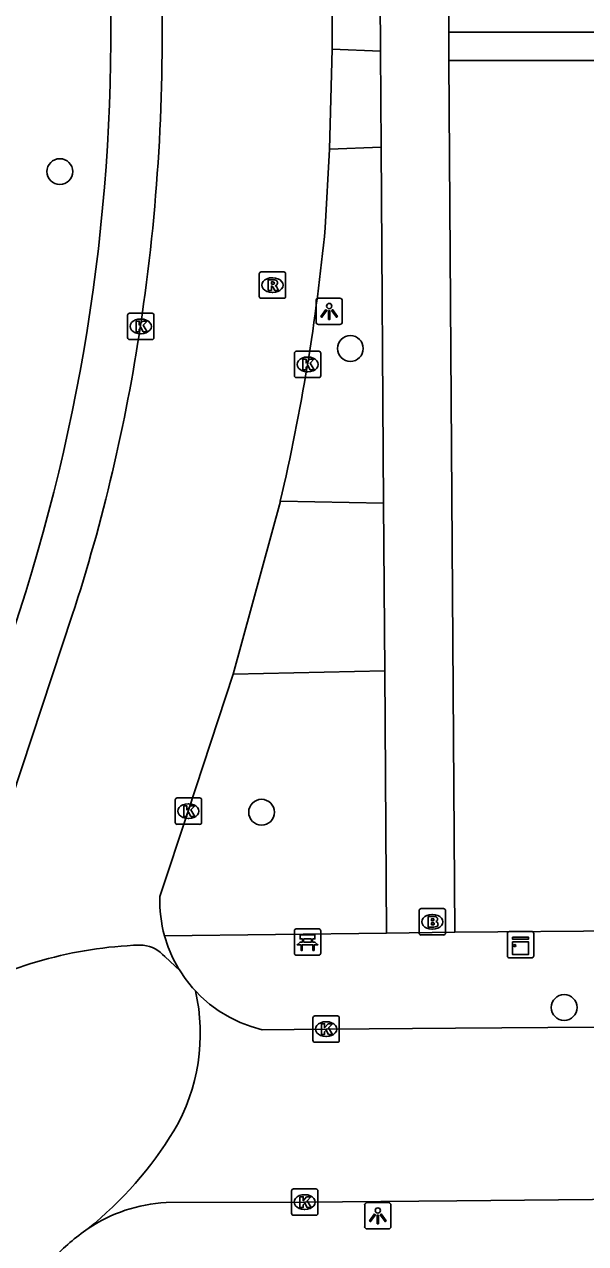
# Model space of a CAD drawing. Extents: x 157321 to 158827, y 386650 to 388532.
# Drawn here: x 157867.05 to 157888.35, y 387594.4 to 387640.63 of the extents above; entities that cross this region are included whole.
import ezdxf

# ---------------------------------------------------------------- set-up
doc = ezdxf.new("R2010")
doc.units = 0
for name, color, linetype in [('IMGEO_Bank', 7, 'Continuous'), ('IMGEO_Boom', 7, 'Continuous'), ('IMGEO_Brandkraan', 7, 'Continuous'), ('IMGEO_Kast', 7, 'Continuous'), ('IMGEO_Kolk', 7, 'Continuous'), ('IMGEO_Lichtpunt', 7, 'Continuous'), ('IMGEO_Rijbaan_lokaal_gesloten', 7, 'Continuous'), ('IMGEO_Rijbaan_lokaal_open', 7, 'Continuous'), ('IMGEO_Rioolput', 7, 'Continuous'), ('IMGEO_Voetpad_open', 7, 'Continuous')]:
    doc.layers.add(name, color=color, linetype=linetype)

msp = doc.modelspace()

# ---------------------------------------------------------------- linework, layer by layer
at = {"layer": 'IMGEO_Bank'}
for p, q in [((157877.295, 387605.406), (157877.295, 387606.247)), ((157877.295, 387606.247), (157877.295, 387605.406)), ((157877.37, 387606.331), (157878.211, 387606.331)), ((157878.211, 387606.331), (157877.37, 387606.331)), ((157878.295, 387606.256), (157878.295, 387605.415)), ((157878.295, 387605.415), (157878.295, 387606.256)), ((157877.992, 387605.729), (157877.599, 387605.729)), ((157877.604, 387605.837), (157877.604, 387605.943)), ((157877.648, 387605.943), (157877.648, 387605.837)), ((157877.936, 387605.949), (157877.654, 387605.949)), ((157877.654, 387605.831), (157877.936, 387605.831)), ((157877.942, 387605.837), (157877.942, 387605.943)), ((157877.986, 387605.943), (157877.986, 387605.837)), ((157878.22, 387605.331), (157877.379, 387605.331)), ((157877.379, 387605.331), (157878.22, 387605.331))]:
    msp.add_line(p, q, dxfattribs=at)
for points in [[(157877.598, 387605.949), (157877.512, 387605.949), (157877.512, 387606.11), (157878.075, 387606.11), (157878.075, 387605.949), (157877.992, 387605.949)], [(157877.542, 387605.729), (157877.4, 387605.729), (157877.512, 387605.831), (157877.598, 387605.831)], [(157877.592, 387605.722), (157877.592, 387605.515), (157877.549, 387605.515), (157877.549, 387605.722)], [(157877.992, 387605.831), (157878.075, 387605.831), (157878.187, 387605.729), (157878.048, 387605.729)], [(157878.042, 387605.722), (157878.042, 387605.515), (157877.998, 387605.515), (157877.998, 387605.722)]]:
    msp.add_lwpolyline(points, dxfattribs=at)
for centre, radius, start, end in [((157877.373, 387606.253), 0.0779, 92.4484, 184.2845), ((157877.373, 387606.253), 0.0779, 92.4484, 184.2845), ((157878.217, 387606.253), 0.0779, 2.4484, 94.2845), ((157878.217, 387606.253), 0.0779, 2.4484, 94.2845), ((157877.542, 387605.722), 0.00671, 2.8957, 87.1043), ((157877.599, 387605.722), 0.00671, 92.8957, 177.1043), ((157877.597, 387605.942), 0.00671, 2.8957, 87.1043), ((157877.597, 387605.838), 0.00671, 272.8957, 357.1043), ((157877.654, 387605.942), 0.00671, 92.8957, 177.1043), ((157877.654, 387605.838), 0.00671, 182.8957, 267.1043), ((157877.936, 387605.942), 0.00671, 2.8957, 87.1043), ((157877.936, 387605.838), 0.00671, 272.8957, 357.1043), ((157877.993, 387605.942), 0.00671, 92.8957, 177.1043), ((157877.993, 387605.838), 0.00671, 182.8957, 267.1043), ((157877.991, 387605.722), 0.00671, 2.8957, 87.1043), ((157878.048, 387605.722), 0.00671, 92.8957, 177.1043), ((157877.373, 387605.409), 0.0779, 182.4484, 274.2845), ((157877.373, 387605.409), 0.0779, 182.4484, 274.2845), ((157878.217, 387605.409), 0.0779, 272.4484, 4.2845), ((157878.217, 387605.409), 0.0779, 272.4484, 4.2845)]:
    msp.add_arc(centre, radius, start, end, dxfattribs=at)
at = {"layer": 'IMGEO_Boom'}
for centre in [(157868.394, 387635.048), (157879.421, 387628.342), (157876.051, 387610.755), (157887.535, 387603.351)]:
    msp.add_circle(centre, 0.489, dxfattribs=at)
at = {"layer": 'IMGEO_Brandkraan'}
for p, q in [((157882.03, 387606.173), (157882.03, 387607.025)), ((157882.105, 387607.099), (157882.957, 387607.099)), ((157883.031, 387607.025), (157883.031, 387606.173)), ((157882.518, 387606.879), (157882.543, 387606.879)), ((157882.957, 387606.099), (157882.105, 387606.099)), ((157882.541, 387606.319), (157882.516, 387606.319))]:
    msp.add_line(p, q, dxfattribs=at)
for points in [[(157882.03, 387606.173), (157882.03, 387607.025)], [(157882.105, 387607.099), (157882.957, 387607.099)], [(157883.031, 387607.025), (157883.031, 387606.173)], [(157882.378, 387606.799), (157882.378, 387606.399), (157882.591, 387606.399)], [(157882.609, 387606.799), (157882.378, 387606.799)], [(157882.557, 387606.718), (157882.503, 387606.718), (157882.503, 387606.642)], [(157882.503, 387606.642), (157882.556, 387606.642)], [(157882.565, 387606.566), (157882.503, 387606.566), (157882.503, 387606.485)], [(157882.957, 387606.099), (157882.105, 387606.099)], [(157882.503, 387606.485), (157882.565, 387606.485)]]:
    msp.add_lwpolyline(points, dxfattribs=at)
for centre, radius, start, end in [((157882.107, 387607.023), 0.0765, 91.552, 178.448), ((157882.107, 387607.023), 0.0765, 91.552, 178.448), ((157882.955, 387607.023), 0.0765, 1.552, 88.448), ((157882.955, 387607.023), 0.0765, 1.552, 88.448), ((157882.558, 387606.68), 0.0379, 267.8285, 90.9355), ((157882.566, 387606.525), 0.0404, 269.8759, 90.5077), ((157882.613, 387606.654), 0.145, 59.4692, 91.5367), ((157882.638, 387606.701), 0.0922, 285.5137, 58.1501), ((157882.643, 387606.509), 0.105, 301.3115, 78.989), ((157882.107, 387606.175), 0.0765, 181.552, 268.448), ((157882.107, 387606.175), 0.0765, 181.552, 268.448), ((157882.597, 387606.65), 0.251, 268.6676, 293.5347), ((157882.955, 387606.175), 0.0765, 271.552, 358.448), ((157882.955, 387606.175), 0.0765, 271.552, 358.448)]:
    msp.add_arc(centre, radius, start, end, dxfattribs=at)
for centre, major_axis, ratio, start_param, end_param in [((157882.517, 387606.599), (-0.387, 0.002), 0.722429, 4.712389, 7.853982), ((157882.542, 387606.599), (-0.39, 0.002), 0.717154, 1.570796, 4.712389)]:
    msp.add_ellipse(centre, major_axis=major_axis, ratio=ratio, start_param=start_param, end_param=end_param, dxfattribs=at)
at = {"layer": 'IMGEO_Kast'}
for p, q in [((157885.38, 387605.306), (157885.38, 387606.147)), ((157885.38, 387606.147), (157885.38, 387605.306)), ((157885.455, 387606.231), (157886.296, 387606.231)), ((157886.296, 387606.231), (157885.455, 387606.231)), ((157886.38, 387606.156), (157886.38, 387605.315)), ((157886.38, 387605.315), (157886.38, 387606.156)), ((157886.305, 387605.231), (157885.464, 387605.231)), ((157885.464, 387605.231), (157886.305, 387605.231))]:
    msp.add_line(p, q, dxfattribs=at)
for points in [[(157885.575, 387606.021), (157886.175, 387606.021), (157886.175, 387605.936), (157885.575, 387605.936), (157885.575, 387606.021)], [(157885.575, 387605.846), (157886.175, 387605.846), (157886.175, 387605.357), (157885.575, 387605.357), (157885.575, 387605.846)]]:
    msp.add_lwpolyline(points, dxfattribs=at)
msp.add_circle((157885.659, 387605.695), 0.0377, dxfattribs=at)
for centre, start, end in [((157885.458, 387606.153), 92.4484, 184.2845), ((157885.458, 387606.153), 92.4484, 184.2845), ((157886.302, 387606.153), 2.4484, 94.2845), ((157886.302, 387606.153), 2.4484, 94.2845), ((157885.458, 387605.309), 182.4484, 274.2845), ((157885.458, 387605.309), 182.4484, 274.2845), ((157886.302, 387605.309), 272.4484, 4.2845), ((157886.302, 387605.309), 272.4484, 4.2845)]:
    msp.add_arc(centre, 0.0779, start, end, dxfattribs=at)
at = {"layer": 'IMGEO_Kolk'}
for p, q in [((157871.041, 387629.679), (157871.893, 387629.679)), ((157870.966, 387628.753), (157870.966, 387629.605)), ((157871.454, 387629.459), (157871.479, 387629.459)), ((157871.967, 387629.605), (157871.967, 387628.753)), ((157871.477, 387628.899), (157871.452, 387628.899)), ((157871.893, 387628.679), (157871.041, 387628.679)), ((157877.298, 387627.311), (157877.298, 387628.163)), ((157877.373, 387628.237), (157878.225, 387628.237)), ((157877.786, 387628.017), (157877.811, 387628.017)), ((157878.299, 387628.163), (157878.299, 387627.311)), ((157877.809, 387627.457), (157877.784, 387627.457)), ((157878.225, 387627.237), (157877.373, 387627.237)), ((157872.774, 387610.37), (157872.774, 387611.222)), ((157872.849, 387611.296), (157873.701, 387611.296)), ((157873.775, 387611.222), (157873.775, 387610.37)), ((157873.262, 387611.076), (157873.287, 387611.076)), ((157873.701, 387610.296), (157872.849, 387610.296)), ((157873.285, 387610.516), (157873.26, 387610.516)), ((157878, 387602.105), (157878, 387602.957)), ((157878.075, 387603.031), (157878.927, 387603.031)), ((157879.001, 387602.957), (157879.001, 387602.105)), ((157878.488, 387602.811), (157878.513, 387602.811)), ((157878.927, 387602.031), (157878.075, 387602.031)), ((157878.511, 387602.251), (157878.486, 387602.251)), ((157877.187, 387595.545), (157877.187, 387596.397)), ((157877.262, 387596.471), (157878.114, 387596.471)), ((157878.188, 387596.397), (157878.188, 387595.545)), ((157877.675, 387596.251), (157877.7, 387596.251)), ((157878.114, 387595.471), (157877.262, 387595.471)), ((157877.698, 387595.691), (157877.673, 387595.691))]:
    msp.add_line(p, q, dxfattribs=at)
for points in [[(157871.041, 387629.679), (157871.893, 387629.679)], [(157870.966, 387628.753), (157870.966, 387629.605)], [(157871.287, 387629.379), (157871.41, 387629.379), (157871.41, 387629.228), (157871.54, 387629.379), (157871.704, 387629.379), (157871.558, 387629.228), (157871.711, 387628.979), (157871.559, 387628.979), (157871.474, 387629.143), (157871.41, 387629.076), (157871.41, 387628.979), (157871.287, 387628.979), (157871.287, 387629.379)], [(157871.967, 387629.605), (157871.967, 387628.753)], [(157871.893, 387628.679), (157871.041, 387628.679)], [(157877.298, 387627.311), (157877.298, 387628.163)], [(157877.373, 387628.237), (157878.225, 387628.237)], [(157877.619, 387627.937), (157877.742, 387627.937), (157877.742, 387627.786), (157877.872, 387627.937), (157878.036, 387627.937), (157877.89, 387627.786), (157878.043, 387627.537), (157877.891, 387627.537), (157877.806, 387627.701), (157877.742, 387627.634), (157877.742, 387627.537), (157877.619, 387627.537), (157877.619, 387627.937)], [(157878.299, 387628.163), (157878.299, 387627.311)], [(157878.225, 387627.237), (157877.373, 387627.237)], [(157872.774, 387610.37), (157872.774, 387611.222)], [(157872.849, 387611.296), (157873.701, 387611.296)], [(157873.775, 387611.222), (157873.775, 387610.37)], [(157873.095, 387610.996), (157873.218, 387610.996), (157873.218, 387610.845), (157873.348, 387610.996), (157873.512, 387610.996), (157873.366, 387610.845), (157873.519, 387610.596), (157873.367, 387610.596), (157873.282, 387610.76), (157873.218, 387610.693), (157873.218, 387610.596), (157873.095, 387610.596), (157873.095, 387610.996)], [(157873.701, 387610.296), (157872.849, 387610.296)], [(157878, 387602.105), (157878, 387602.957)], [(157878.075, 387603.031), (157878.927, 387603.031)], [(157879.001, 387602.957), (157879.001, 387602.105)], [(157878.321, 387602.731), (157878.444, 387602.731), (157878.444, 387602.58), (157878.574, 387602.731), (157878.738, 387602.731), (157878.592, 387602.58), (157878.745, 387602.331), (157878.593, 387602.331), (157878.508, 387602.495), (157878.444, 387602.428), (157878.444, 387602.331), (157878.321, 387602.331), (157878.321, 387602.731)], [(157878.927, 387602.031), (157878.075, 387602.031)], [(157877.187, 387595.545), (157877.187, 387596.397)], [(157877.262, 387596.471), (157878.114, 387596.471)], [(157878.188, 387596.397), (157878.188, 387595.545)], [(157877.508, 387596.171), (157877.631, 387596.171), (157877.631, 387596.02), (157877.761, 387596.171), (157877.925, 387596.171), (157877.779, 387596.02), (157877.932, 387595.771), (157877.78, 387595.771), (157877.695, 387595.935), (157877.631, 387595.868), (157877.631, 387595.771), (157877.508, 387595.771), (157877.508, 387596.171)], [(157878.114, 387595.471), (157877.262, 387595.471)]]:
    msp.add_lwpolyline(points, dxfattribs=at)
for centre, start, end in [((157871.043, 387629.603), 91.552, 178.448), ((157871.043, 387629.603), 91.552, 178.448), ((157871.891, 387629.603), 1.552, 88.448), ((157871.891, 387629.603), 1.552, 88.448), ((157871.043, 387628.755), 181.552, 268.448), ((157871.043, 387628.755), 181.552, 268.448), ((157871.891, 387628.755), 271.552, 358.448), ((157871.891, 387628.755), 271.552, 358.448), ((157877.375, 387628.161), 91.552, 178.448), ((157877.375, 387628.161), 91.552, 178.448), ((157878.223, 387628.161), 1.552, 88.448), ((157878.223, 387628.161), 1.552, 88.448), ((157877.375, 387627.313), 181.552, 268.448), ((157877.375, 387627.313), 181.552, 268.448), ((157878.223, 387627.313), 271.552, 358.448), ((157878.223, 387627.313), 271.552, 358.448), ((157872.851, 387611.22), 91.552, 178.448), ((157872.851, 387611.22), 91.552, 178.448), ((157873.699, 387611.22), 1.552, 88.448), ((157873.699, 387611.22), 1.552, 88.448), ((157872.851, 387610.372), 181.552, 268.448), ((157872.851, 387610.372), 181.552, 268.448), ((157873.699, 387610.372), 271.552, 358.448), ((157873.699, 387610.372), 271.552, 358.448), ((157878.077, 387602.955), 91.552, 178.448), ((157878.077, 387602.955), 91.552, 178.448), ((157878.925, 387602.955), 1.552, 88.448), ((157878.925, 387602.955), 1.552, 88.448), ((157878.077, 387602.107), 181.552, 268.448), ((157878.077, 387602.107), 181.552, 268.448), ((157878.925, 387602.107), 271.552, 358.448), ((157878.925, 387602.107), 271.552, 358.448), ((157877.264, 387596.395), 91.552, 178.448), ((157877.264, 387596.395), 91.552, 178.448), ((157878.112, 387596.395), 1.552, 88.448), ((157878.112, 387596.395), 1.552, 88.448), ((157877.264, 387595.547), 181.552, 268.448), ((157877.264, 387595.547), 181.552, 268.448), ((157878.112, 387595.547), 271.552, 358.448), ((157878.112, 387595.547), 271.552, 358.448)]:
    msp.add_arc(centre, 0.0765, start, end, dxfattribs=at)
for centre, major_axis, ratio, start_param, end_param in [((157871.453, 387629.179), (-0.387, 0.002), 0.722429, 4.712389, 7.853982), ((157871.478, 387629.179), (-0.39, 0.002), 0.717154, 1.570796, 4.712389), ((157877.785, 387627.737), (-0.387, 0.002), 0.722429, 4.712389, 7.853982), ((157877.81, 387627.737), (-0.39, 0.002), 0.717154, 1.570796, 4.712389), ((157873.261, 387610.796), (-0.387, 0.002), 0.722429, 4.712389, 7.853982), ((157873.286, 387610.796), (-0.39, 0.002), 0.717154, 1.570796, 4.712389), ((157878.487, 387602.531), (-0.387, 0.002), 0.722429, 4.712389, 7.853982), ((157878.512, 387602.531), (-0.39, 0.002), 0.717154, 1.570796, 4.712389), ((157877.674, 387595.971), (-0.387, 0.002), 0.722429, 4.712389, 7.853982), ((157877.699, 387595.971), (-0.39, 0.002), 0.717154, 1.570796, 4.712389)]:
    msp.add_ellipse(centre, major_axis=major_axis, ratio=ratio, start_param=start_param, end_param=end_param, dxfattribs=at)
at = {"layer": 'IMGEO_Lichtpunt'}
for p, q in [((157878.119, 387630.152), (157878.119, 387629.345)), ((157878.119, 387630.152), (157878.119, 387629.345)), ((157879.021, 387630.247), (157878.213, 387630.247)), ((157879.021, 387630.247), (157878.213, 387630.247)), ((157879.115, 387629.345), (157879.115, 387630.152)), ((157879.115, 387629.345), (157879.115, 387630.152)), ((157878.213, 387629.251), (157879.021, 387629.251)), ((157878.213, 387629.251), (157879.021, 387629.251)), ((157880.866, 387595.951), (157880.058, 387595.951)), ((157880.866, 387595.951), (157880.058, 387595.951)), ((157879.964, 387595.856), (157879.964, 387595.049)), ((157879.964, 387595.856), (157879.964, 387595.049)), ((157880.96, 387595.049), (157880.96, 387595.856)), ((157880.96, 387595.049), (157880.96, 387595.856)), ((157880.058, 387594.955), (157880.866, 387594.955)), ((157880.058, 387594.955), (157880.866, 387594.955))]:
    msp.add_line(p, q, dxfattribs=at)
for points in [[(157878.493, 387629.816), (157878.532, 387629.788), (157878.344, 387629.526), (157878.306, 387629.553), (157878.493, 387629.816)], [(157878.595, 387629.768), (157878.642, 387629.768), (157878.642, 387629.446), (157878.595, 387629.446), (157878.595, 387629.768)], [(157878.705, 387629.788), (157878.743, 387629.815), (157878.93, 387629.553), (157878.891, 387629.525), (157878.705, 387629.788)], [(157880.338, 387595.52), (157880.377, 387595.492), (157880.189, 387595.23), (157880.151, 387595.257), (157880.338, 387595.52)], [(157880.44, 387595.472), (157880.487, 387595.472), (157880.487, 387595.15), (157880.44, 387595.15), (157880.44, 387595.472)], [(157880.55, 387595.492), (157880.588, 387595.519), (157880.775, 387595.257), (157880.736, 387595.229), (157880.55, 387595.492)]]:
    msp.add_lwpolyline(points, dxfattribs=at)
for centre in [(157878.618, 387629.95), (157880.463, 387595.654)]:
    msp.add_circle(centre, 0.0994, dxfattribs=at)
for centre, start, end in [((157878.213, 387630.152), 90, 180), ((157878.213, 387630.152), 90, 180), ((157879.021, 387630.152), 0, 90), ((157879.021, 387630.152), 0, 90), ((157878.213, 387629.345), 180, 270), ((157878.213, 387629.345), 180, 270), ((157879.021, 387629.345), 270, 0), ((157879.021, 387629.345), 270, 360), ((157880.058, 387595.856), 90, 180), ((157880.058, 387595.856), 90, 180), ((157880.866, 387595.856), 0, 90), ((157880.866, 387595.856), 0, 90), ((157880.058, 387595.049), 180, 270), ((157880.058, 387595.049), 180, 270), ((157880.866, 387595.049), 270, 0), ((157880.866, 387595.049), 270, 360)]:
    msp.add_arc(centre, 0.0946, start, end, dxfattribs=at)
at = {"layer": 'IMGEO_Rijbaan_lokaal_gesloten'}
for points in [[(157878.73, 387639.694), (157878.729, 387641.645), (157878.541, 387650.182), (157878.18, 387663.64), (157878.056, 387669.461)], [(157878.634, 387635.904), (157878.73, 387639.694)], [(157878.467, 387632.918), (157878.634, 387635.904)], [(157874.973, 387615.996), (157876.763, 387622.549)], [(157868.867, 387618.222), (157865.015, 387606.61), (157864.311, 387604.24), (157863.967, 387603.73)], [(157872.189, 387607.563), (157873.27, 387610.796), (157874.973, 387615.996)], [(157871.562, 387605.711), (157871.42, 387605.718)], [(157872.959, 387604.736), (157872.9, 387604.825), (157872.687, 387605.221), (157872.51, 387605.635), (157872.37, 387606.063)], [(157872.959, 387604.736), (157872.378, 387605.278)]]:
    msp.add_lwpolyline(points, dxfattribs=at)
for centre, radius, start, end in [((157799.465, 387640.111), 72.811, 351.38879, 1.82136), ((157800.021, 387640.485), 78.81, 346.84506, 354.49025), ((157804.691, 387639.137), 67.498, 341.94915, 351.54191), ((157877.141, 387607.4), 4.955, 178.1111, 195.6497), ((157872.033, 387589.644), 16.086, 92.1833, 118.7778), ((157871.429, 387604.475), 1.243, 40.2277, 83.8681)]:
    msp.add_arc(centre, radius, start, end, dxfattribs=at)
at = {"layer": 'IMGEO_Rijbaan_lokaal_open'}
for points in [[(157873.541, 387603.98), (157873.429, 387604.097), (157873.148, 387604.449), (157872.959, 387604.736)], [(157888.675, 387602.599), (157883.412, 387602.563), (157878.497, 387602.53), (157876.07, 387602.507), (157875.655, 387602.624), (157875.234, 387602.783), (157874.828, 387602.979), (157874.442, 387603.21), (157874.078, 387603.475), (157873.74, 387603.772), (157873.541, 387603.98)], [(157907.594, 387596.246), (157891.178, 387596.094), (157883.456, 387596.024), (157877.684, 387595.972), (157872.425, 387595.954)]]:
    msp.add_lwpolyline(points, dxfattribs=at)
for centre, radius, start, end in [((157866.456, 387602.357), 7.269, 329.5968, 12.9044), ((157860.396, 387606.209), 14.447, 308.8831, 328.5815), ((157872.741, 387590.095), 5.867, 93.0832, 123.9376), ((157873.842, 387588.549), 7.765, 124.3098, 137.1294)]:
    msp.add_arc(centre, radius, start, end, dxfattribs=at)
at = {"layer": 'IMGEO_Rioolput'}
for p, q in [((157875.963, 387630.318), (157875.963, 387631.17)), ((157876.038, 387631.244), (157876.89, 387631.244)), ((157876.964, 387631.17), (157876.964, 387630.318)), ((157876.451, 387631.024), (157876.476, 387631.024)), ((157876.89, 387630.244), (157876.038, 387630.244)), ((157876.474, 387630.464), (157876.449, 387630.464))]:
    msp.add_line(p, q, dxfattribs=at)
for points in [[(157875.963, 387630.318), (157875.963, 387631.17)], [(157876.038, 387631.244), (157876.89, 387631.244)], [(157876.964, 387631.17), (157876.964, 387630.318)], [(157876.552, 387630.942), (157876.3, 387630.944), (157876.3, 387630.544)], [(157876.3, 387630.544), (157876.424, 387630.544), (157876.424, 387630.706), (157876.435, 387630.706)], [(157876.478, 387630.863), (157876.424, 387630.863), (157876.424, 387630.782)], [(157876.424, 387630.782), (157876.476, 387630.782)], [(157876.482, 387630.677), (157876.553, 387630.544), (157876.693, 387630.544), (157876.628, 387630.67)], [(157876.89, 387630.244), (157876.038, 387630.244)]]:
    msp.add_lwpolyline(points, dxfattribs=at)
for centre, radius, start, end in [((157876.04, 387631.168), 0.0765, 91.552, 178.448), ((157876.04, 387631.168), 0.0765, 91.552, 178.448), ((157876.888, 387631.168), 0.0765, 1.552, 88.448), ((157876.888, 387631.168), 0.0765, 1.552, 88.448), ((157876.434, 387630.653), 0.0533, 26.0293, 88.6989), ((157876.46, 387630.971), 0.19, 274.7715, 282.9687), ((157876.484, 387630.767), 0.0964, 77.0061, 93.1865), ((157876.498, 387630.824), 0.0378, 276.6634, 79.6772), ((157876.551, 387630.832), 0.109, 350.3612, 89.416), ((157876.549, 387630.832), 0.112, 277.5842, 350.9817), ((157876.533, 387630.617), 0.108, 29.5134, 73.7905), ((157876.04, 387630.32), 0.0765, 181.552, 268.448), ((157876.04, 387630.32), 0.0765, 181.552, 268.448), ((157876.888, 387630.32), 0.0765, 271.552, 358.448), ((157876.888, 387630.32), 0.0765, 271.552, 358.448)]:
    msp.add_arc(centre, radius, start, end, dxfattribs=at)
for centre, major_axis, ratio, start_param, end_param in [((157876.45, 387630.744), (-0.387, 0.002), 0.722429, 4.712389, 7.853982), ((157876.475, 387630.744), (-0.39, 0.002), 0.717154, 1.570796, 4.712389)]:
    msp.add_ellipse(centre, major_axis=major_axis, ratio=ratio, start_param=start_param, end_param=end_param, dxfattribs=at)
at = {"layer": 'IMGEO_Voetpad_open'}
for points in [[(157880.356, 387671.617), (157880.564, 387639.614)], [(157882.963, 387669.147), (157883.157, 387640.332)], [(157883.157, 387640.332), (157915.972, 387640.332), (157915.972, 387629.579)], [(157883.164, 387639.266), (157883.157, 387640.332)], [(157880.564, 387639.614), (157878.73, 387639.694)], [(157880.564, 387639.614), (157880.588, 387635.981)], [(157890.293, 387639.266), (157883.164, 387639.266)], [(157883.164, 387639.266), (157883.387, 387606.209)], [(157880.588, 387635.981), (157878.634, 387635.904)], [(157880.68, 387622.473), (157880.588, 387635.981)], [(157876.763, 387622.549), (157880.68, 387622.473)], [(157880.68, 387622.473), (157880.723, 387616.116)], [(157880.723, 387616.116), (157874.973, 387615.996)], [(157880.79, 387606.167), (157880.723, 387616.116)], [(157883.387, 387606.209), (157915.963, 387606.464), (157916.225, 387605.571), (157968.75, 387605.98), (157968.745, 387606.774)], [(157880.79, 387606.167), (157872.37, 387606.063)], [(157883.387, 387606.209), (157880.79, 387606.167)]]:
    msp.add_lwpolyline(points, dxfattribs=at)
msp.add_arc((157798.991, 387640.335), 71.34, 340.80357, 0.94749, dxfattribs=at)

doc.saveas('drawing.dxf')
